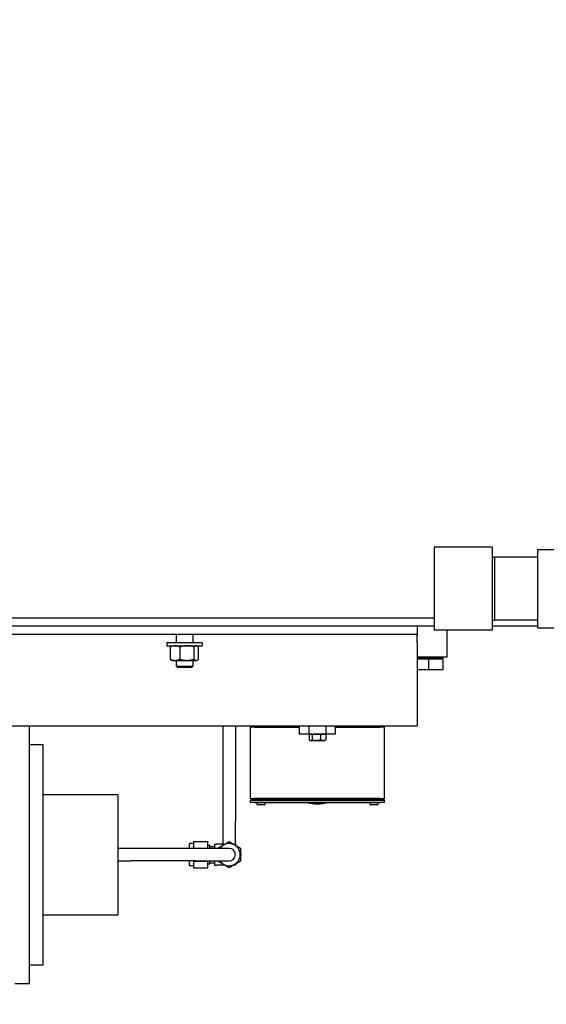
# Model space of a CAD drawing. Header units: inches. Extents: x 5 to 1128, y -85 to 748.
# Tile 332 of 656: x 444 to 460, y 580 to 609. Entities that reach past the tile are written whole.
import ezdxf

# ---------------------------------------------------------------- set-up
doc = ezdxf.new("R2010")
doc.units = ezdxf.units.IN
doc.header["$LTSCALE"] = 32
doc.header["$MEASUREMENT"] = 0
doc.layers.add('Dimension (ANSI)', color=7, linetype='Continuous', lineweight=25)
doc.layers.add('Visible (ANSI)', color=7, linetype='Continuous', lineweight=30)
doc.styles.add('Note Text (ANSI)', font='tahoma.ttf')
doc.dimstyles.new('SB Fraction-16 (ANSI)', dxfattribs={"dimscale": 32, "dimtxt": 0.125, "dimasz": 0.098425, "dimexe": 0.125, "dimexo": 0.0625, "dimgap": 0.031496, "dimtad": 0, "dimtih": 1, "dimtoh": 1, "dimdec": 4, "dimrnd": 1e-08, "dimzin": 0, "dimdsep": 46, "dimlunit": 5, "dimtxsty": 'Note Text (ANSI)', "dimcen": 0.09, "dimdle": 0.393701, "dimclrd": 256, "dimclre": 256, "dimclrt": 256, "dimadec": 0, "dimazin": 3, "dimtfac": 0.96, "dimtofl": 0, "dimtmove": 0, "dimatfit": 3, "dimfxl": 1, "dimfrac": 2, "dimtolj": 1, "dimtzin": 12, "dimlwd": -1, "dimlwe": -1, "dimarcsym": 0})

# ---------------------------------------------------------------- blocks, each defined once
blk = doc.blocks.new('*D19')
at = {"layer": 'Defpoints', "color": 0, "transparency": 16777216}
for p in [(484.781, 699.94), (324.685, 555.94), (484.781, 555.94)]:
    blk.add_point(p, dxfattribs=at)
at = {"layer": 'Dimension (ANSI)', "transparency": 16777216}
for p, q in [((482.781, 699.94), (320.685, 699.94)), ((324.685, 696.79), (324.685, 635.454)), ((324.685, 559.089), (324.685, 629.425)), ((482.781, 555.94), (320.685, 555.94))]:
    blk.add_line(p, q, dxfattribs=at)
for points in [[(324.16, 696.79), (325.21, 696.79), (324.685, 699.94)], [(324.16, 559.089), (325.21, 559.089), (324.685, 555.94)]]:
    blk.add_solid(points, dxfattribs=at)
at = {"layer": 'Dimension (ANSI)', "transparency": 16777216, "insert": (320.552, 634.446), "char_height": 4, "attachment_point": 1, "style": 'Note Text (ANSI)'}
blk.add_mtext('\\A1;144', dxfattribs=at)

msp = doc.modelspace()

# ---------------------------------------------------------------- linework, layer by layer
at = {"layer": 'Visible (ANSI)'}
for p, q in [((456.53701, 593.43978), (456.53701, 590.93978)), ((458.28701, 593.43978), (456.53701, 593.43978)), ((458.28701, 593.43978), (458.28701, 590.93978)), ((458.28701, 593.13814), (458.34951, 593.13978)), ((458.34951, 593.13978), (458.34951, 591.23978)), ((459.66201, 593.13978), (458.34951, 593.13978)), ((459.66201, 591.01428), (459.66201, 593.36528)), ((459.66201, 593.36528), (460.23651, 593.36528)), ((442.46813, 591.31478), (456.53701, 591.31478)), ((456.53701, 591.06478), (442.46813, 591.06478)), ((456.03063, 591.06478), (456.03063, 590.81478)), ((458.28701, 591.24142), (458.34951, 591.23978)), ((459.66201, 591.06478), (458.28701, 591.06478)), ((459.66201, 591.23978), (458.34951, 591.23978)), ((456.03063, 590.81478), (442.46813, 590.81478)), ((448.78063, 590.81478), (448.78063, 590.56478)), ((449.28063, 590.81478), (449.28063, 590.56478)), ((456.03063, 590.56478), (456.03063, 590.81478)), ((458.28701, 590.93978), (456.53701, 590.93978)), ((456.93463, 590.12478), (456.93463, 590.93978)), ((459.66201, 591.01428), (460.23651, 591.01428)), ((449.56188, 590.56478), (448.49938, 590.56478)), ((448.49938, 590.56478), (448.49938, 590.47098)), ((448.49938, 590.47098), (449.56188, 590.47098)), ((448.65563, 590.47098), (448.63666, 590.46002)), ((449.40563, 590.47098), (449.42461, 590.46002)), ((449.56188, 590.56478), (449.56188, 590.47098)), ((456.03063, 590.56478), (456.03063, 588.56478)), ((448.60731, 590.06647), (448.60731, 590.43749)), ((448.89786, 590.06647), (448.89786, 590.43749)), ((449.32119, 590.06647), (449.32119, 590.43749)), ((449.45395, 590.06647), (449.45395, 590.43749)), ((448.65563, 590.03298), (448.63666, 590.04394)), ((448.65563, 590.03298), (448.75259, 590.03298)), ((448.75259, 590.03298), (449.10952, 590.03298)), ((448.78063, 590.03298), (448.78063, 589.86055)), ((448.78063, 589.86055), (449.28063, 589.86055)), ((448.82782, 589.81478), (448.78063, 589.86055)), ((449.10952, 590.03298), (449.38757, 590.03298)), ((449.23344, 589.81478), (449.28063, 589.86055)), ((449.28063, 590.03298), (449.28063, 589.86055)), ((449.38757, 590.03298), (449.40563, 590.03298)), ((449.40563, 590.03298), (449.42461, 590.04394)), ((456.93463, 590.12478), (456.03063, 590.12478)), ((456.79855, 590.1086), (456.03063, 590.1086)), ((456.37463, 590.06478), (456.03063, 590.06478)), ((456.81463, 590.06478), (456.37463, 590.06478)), ((456.37463, 589.75478), (456.37463, 590.06478)), ((456.79804, 590.12478), (456.79855, 590.1086)), ((456.79855, 590.06478), (456.79855, 590.1086)), ((456.81463, 589.75478), (456.81463, 590.06478)), ((449.23344, 589.81478), (448.82782, 589.81478)), ((456.03063, 589.75478), (456.37463, 589.75478)), ((456.37463, 589.75478), (456.81463, 589.75478)), ((456.03063, 588.56478), (456.03063, 588.06478)), ((425.35066, 588.06478), (456.03063, 588.06478)), ((444.37613, 580.31478), (444.37613, 588.06478)), ((450.18713, 588.06478), (450.18713, 585.19028)), ((450.56213, 588.06478), (450.56213, 585.19028)), ((451.01563, 585.87903), (451.01563, 588.02478)), ((451.14063, 588.02478), (451.01563, 588.02478)), ((451.07813, 588.02478), (451.07813, 588.06478)), ((451.14063, 588.02478), (452.49484, 588.02478)), ((451.97363, 588.02478), (451.97363, 588.06478)), ((452.49484, 588.02478), (452.49484, 588.06478)), ((452.49484, 587.81478), (452.49484, 588.02478)), ((452.78063, 587.81478), (452.49484, 587.81478)), ((452.78063, 587.81478), (452.78063, 588.06478)), ((453.28063, 587.81478), (452.78063, 587.81478)), ((452.78095, 587.81478), (452.82602, 587.81478)), ((452.78095, 587.81478), (452.78095, 587.64634)), ((452.81163, 587.81478), (452.81163, 587.81478)), ((452.82602, 587.81478), (452.87108, 587.81478)), ((452.87108, 587.81478), (452.87108, 587.64634)), ((452.87108, 587.81478), (452.99592, 587.81478)), ((452.99592, 587.81478), (453.12076, 587.81478)), ((453.12076, 587.81478), (453.12076, 587.64634)), ((453.12076, 587.81478), (453.20054, 587.81478)), ((453.20054, 587.81478), (453.28032, 587.81478)), ((453.24963, 587.81478), (453.24963, 587.81478)), ((453.28032, 587.81478), (453.28032, 587.64634)), ((453.28063, 588.06478), (453.28063, 587.81478)), ((453.56642, 587.81478), (453.28063, 587.81478)), ((453.56642, 588.02478), (453.56642, 588.06478)), ((453.56642, 588.02478), (453.56642, 587.81478)), ((453.56642, 588.02478), (454.92063, 588.02478)), ((454.08763, 588.02478), (454.08763, 588.06478)), ((455.04563, 588.02478), (454.92063, 588.02478)), ((454.98313, 588.02478), (454.98313, 588.06478)), ((455.04563, 585.87903), (455.04563, 588.02478)), ((444.37613, 587.50228), (444.78063, 587.50228)), ((444.78063, 580.87728), (444.78063, 587.50228)), ((452.81163, 587.62678), (452.79624, 587.63566)), ((452.81163, 587.62678), (452.82602, 587.62678)), ((452.82602, 587.62678), (452.99592, 587.62678)), ((452.99592, 587.62678), (453.20054, 587.62678)), ((453.20054, 587.62678), (453.24963, 587.62678)), ((453.24963, 587.62678), (453.26503, 587.63566)), ((444.78063, 585.99443), (447.03063, 585.99443)), ((447.03063, 585.99443), (447.03063, 582.38513)), ((451.04688, 585.84778), (451.01563, 585.87903)), ((451.01563, 585.87903), (451.14063, 585.87903)), ((451.01563, 585.81653), (451.04688, 585.84778)), ((451.14063, 585.81653), (451.01563, 585.81653)), ((451.01563, 585.75478), (451.01563, 585.81653)), ((451.14063, 585.75478), (451.01563, 585.75478)), ((451.04688, 585.84778), (451.14063, 585.84778)), ((454.92063, 585.87903), (451.14063, 585.87903)), ((454.92063, 585.84778), (451.14063, 585.84778)), ((451.14063, 585.81653), (454.92063, 585.81653)), ((451.14063, 585.75478), (454.92063, 585.75478)), ((451.20603, 585.75478), (451.20603, 585.72103)), ((451.45523, 585.75478), (451.45523, 585.72103)), ((454.60603, 585.75478), (454.60603, 585.72103)), ((454.85523, 585.75478), (454.85523, 585.72103)), ((454.92063, 585.87903), (455.04563, 585.87903)), ((454.92063, 585.84778), (455.01438, 585.84778)), ((455.04563, 585.81653), (454.92063, 585.81653)), ((455.04563, 585.75478), (454.92063, 585.75478)), ((455.01438, 585.84778), (455.04563, 585.87903)), ((455.01438, 585.84778), (455.04563, 585.81653)), ((455.04563, 585.75478), (455.04563, 585.81653)), ((451.42385, 585.68978), (451.23742, 585.68978)), ((454.82385, 585.68978), (454.63742, 585.68978)), ((450.18713, 585.19028), (450.18713, 584.50288)), ((450.56213, 584.49072), (450.56213, 585.19028)), ((449.17463, 584.52428), (449.17463, 584.37778)), ((449.30062, 584.52428), (449.17463, 584.52428)), ((449.30062, 584.5875), (449.30062, 584.38889)), ((449.30062, 584.5875), (449.73763, 584.5875)), ((449.73763, 584.38889), (449.73763, 584.5875)), ((450.03063, 584.38889), (450.37463, 584.5875)), ((450.37463, 584.5875), (450.71863, 584.38889)), ((447.40563, 584.37778), (447.03063, 584.37778)), ((449.37463, 584.37778), (447.40563, 584.37778)), ((449.30062, 584.38889), (449.30062, 584.37778)), ((449.30062, 584.38889), (449.73763, 584.38889)), ((450.37463, 584.37778), (449.37463, 584.37778)), ((449.73763, 584.47088), (449.79668, 584.47088)), ((449.73763, 584.37778), (449.73763, 584.38889)), ((449.79668, 584.37778), (449.79668, 584.47088)), ((449.79668, 584.43778), (449.93448, 584.43778)), ((449.93448, 584.50288), (450.00383, 584.50288)), ((449.93448, 584.50288), (449.93448, 584.37778)), ((450.19415, 584.50288), (450.00383, 584.50288)), ((450.03063, 584.37778), (450.03063, 584.38889)), ((450.1772, 584.47351), (450.19415, 584.50288)), ((450.19415, 584.50288), (450.22807, 584.50288)), ((450.5212, 584.50288), (450.55511, 584.50288)), ((450.55511, 584.50288), (450.57207, 584.47351)), ((450.71863, 584.38889), (450.71863, 583.99167)), ((447.03063, 584.00278), (447.40563, 584.00278)), ((449.37463, 584.00278), (447.40563, 584.00278)), ((449.17463, 584.00278), (449.17463, 583.85628)), ((449.30062, 584.00278), (449.30062, 583.99167)), ((449.30062, 583.99167), (449.30062, 583.79306)), ((449.30062, 583.99167), (449.73763, 583.99167)), ((449.37463, 584.00278), (450.37463, 584.00278)), ((449.73763, 583.99167), (449.73763, 584.00278)), ((449.73763, 583.79306), (449.73763, 583.99167)), ((449.79668, 583.90968), (449.79668, 584.00278)), ((449.79668, 583.94278), (449.93448, 583.94278)), ((449.93448, 584.00278), (449.93448, 583.87768)), ((450.03063, 583.99167), (450.03063, 584.00278)), ((450.37463, 583.79306), (450.03063, 583.99167)), ((450.71863, 583.99167), (450.37463, 583.79306)), ((450.71863, 584.21965), (450.73559, 584.19028)), ((450.73559, 584.19028), (450.71863, 584.16091)), ((449.30062, 583.85628), (449.17463, 583.85628)), ((449.30062, 583.79306), (449.73763, 583.79306)), ((449.73763, 583.90968), (449.79668, 583.90968)), ((449.93448, 583.87768), (450.00383, 583.87768)), ((450.19415, 583.87768), (450.00383, 583.87768)), ((450.19415, 583.87768), (450.1772, 583.90705)), ((450.22807, 583.87768), (450.19415, 583.87768)), ((450.55511, 583.87768), (450.5212, 583.87768)), ((450.57207, 583.90705), (450.55511, 583.87768)), ((444.78063, 582.38513), (447.03063, 582.38513)), ((444.37613, 580.87728), (444.78063, 580.87728)), ((443.93513, 580.31478), (444.37613, 580.31478))]:
    msp.add_line(p, q, dxfattribs=at)
for centre, radius, start, end in [((453.03063, 586.87003), 1.155, 254.924606, 285.075394), ((450.37463, 584.19028), 0.334, 214.151097, 145.848903), ((450.37463, 584.19028), 0.1875, 270, 90)]:
    msp.add_arc(centre, radius, start, end, dxfattribs=at)
for points, weights in [([(448.75259, 590.47098), (448.68516, 590.47098), (448.60731, 590.43749)], [1, 1.0379548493, 1]), ([(448.60731, 590.43749), (448.62268, 590.45195), (448.63666, 590.46002)], [1, 1.01604683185, 1.01852486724]), ([(448.89786, 590.43749), (448.82001, 590.47098), (448.75259, 590.47098)], [1, 1.0379548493, 1]), ([(449.10952, 590.47098), (449.01129, 590.47098), (448.89786, 590.43749)], [1, 1.0379548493, 1]), ([(449.32119, 590.43749), (449.20776, 590.47098), (449.10952, 590.47098)], [1, 1.0379548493, 1]), ([(449.38757, 590.47098), (449.35676, 590.47098), (449.32119, 590.43749)], [1, 1.0379548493, 1]), ([(449.45395, 590.43749), (449.41838, 590.47098), (449.38757, 590.47098)], [1, 1.0379548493, 1]), ([(448.60731, 590.06647), (448.68516, 590.03298), (448.75259, 590.03298)], [1, 1.0379548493, 1]), ([(448.63666, 590.04394), (448.62268, 590.05201), (448.60731, 590.06647)], [1.01852486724, 1.01604683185, 1]), ([(448.75259, 590.03298), (448.82001, 590.03298), (448.89786, 590.06647)], [1, 1.0379548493, 1]), ([(448.89786, 590.06647), (449.01129, 590.03298), (449.10952, 590.03298)], [1, 1.0379548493, 1]), ([(449.10952, 590.03298), (449.20776, 590.03298), (449.32119, 590.06647)], [1, 1.0379548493, 1]), ([(449.32119, 590.06647), (449.35676, 590.03298), (449.38757, 590.03298)], [1, 1.0379548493, 1]), ([(449.38757, 590.03298), (449.41838, 590.03298), (449.45395, 590.06647)], [1, 1.0379548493, 1]), ([(452.78095, 587.64634), (452.8051, 587.62678), (452.82602, 587.62678)], [1, 1.0379548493, 1]), ([(452.82602, 587.62678), (452.84693, 587.62678), (452.87108, 587.64634)], [1, 1.0379548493, 1]), ([(452.87108, 587.64634), (452.93798, 587.62678), (452.99592, 587.62678)], [1, 1.0379548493, 1]), ([(452.99592, 587.62678), (453.05386, 587.62678), (453.12076, 587.64634)], [1, 1.0379548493, 1]), ([(453.12076, 587.64634), (453.16352, 587.62678), (453.20054, 587.62678)], [1, 1.0379548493, 1]), ([(453.20054, 587.62678), (453.23756, 587.62678), (453.28032, 587.64634)], [1, 1.0379548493, 1]), ([(453.28032, 587.64634), (453.27238, 587.63991), (453.26503, 587.63566)], [1, 1.01216008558, 1.01652840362])]:
    msp.add_rational_spline(points, weights, degree=2, dxfattribs=at)
for points, knots in [([(451.20603, 585.72103), (451.20603, 585.71718), (451.20694, 585.71264), (451.20989, 585.70552), (451.21247, 585.70168), (451.21794, 585.69622), (451.2218, 585.69365), (451.22896, 585.69068), (451.23354, 585.68978), (451.23742, 585.68978)], [0, 0, 0, 0, 0.029351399, 0.029351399, 0.058751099, 0.058751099, 0.088228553, 0.088228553, 0.117814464, 0.117814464, 0.117814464, 0.117814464]), ([(451.42385, 585.68978), (451.42773, 585.68978), (451.4323, 585.69068), (451.43946, 585.69365), (451.44333, 585.69622), (451.4488, 585.70168), (451.45137, 585.70552), (451.45433, 585.71264), (451.45523, 585.71718), (451.45523, 585.72103)], [0.353868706, 0.353868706, 0.353868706, 0.353868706, 0.383454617, 0.383454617, 0.412932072, 0.412932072, 0.442331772, 0.442331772, 0.471683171, 0.471683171, 0.471683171, 0.471683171]), ([(454.60603, 585.72103), (454.60603, 585.71718), (454.60694, 585.71264), (454.60989, 585.70552), (454.61247, 585.70168), (454.61794, 585.69622), (454.6218, 585.69365), (454.62896, 585.69068), (454.63354, 585.68978), (454.63742, 585.68978)], [0, 0, 0, 0, 0.029351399, 0.029351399, 0.058751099, 0.058751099, 0.088228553, 0.088228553, 0.117814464, 0.117814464, 0.117814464, 0.117814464]), ([(454.82385, 585.68978), (454.82773, 585.68978), (454.8323, 585.69068), (454.83946, 585.69365), (454.84333, 585.69622), (454.8488, 585.70168), (454.85137, 585.70552), (454.85433, 585.71264), (454.85523, 585.71718), (454.85523, 585.72103)], [0.353868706, 0.353868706, 0.353868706, 0.353868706, 0.383454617, 0.383454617, 0.412932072, 0.412932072, 0.442331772, 0.442331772, 0.471683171, 0.471683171, 0.471683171, 0.471683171])]:
    msp.add_open_spline(points, degree=3, knots=knots, dxfattribs=at)

# ---------------------------------------------------------------- dimensions: what is measured, and where the dimension line sits
at = {"layer": 'Dimension (ANSI)'}
dim = msp.add_linear_dim(base=(324.68489, 555.93978), p1=(484.78063, 699.93978), p2=(484.78063, 555.93978), angle=90, dimstyle='SB Fraction-16 (ANSI)', override={"dimgap": 0.031496, "dimdec": 4, "dimtol": 0, "dimlim": 0, "dimtp": 0, "dimtm": 0, "dimtdec": 2, "dimatfit": 1}, dxfattribs=at)
dim.commit()
dim.dimension.update_dxf_attribs({"geometry": '*D19', "text_midpoint": (324.68489, 632.43978), "dimtype": 160})

doc.saveas('drawing.dxf')
